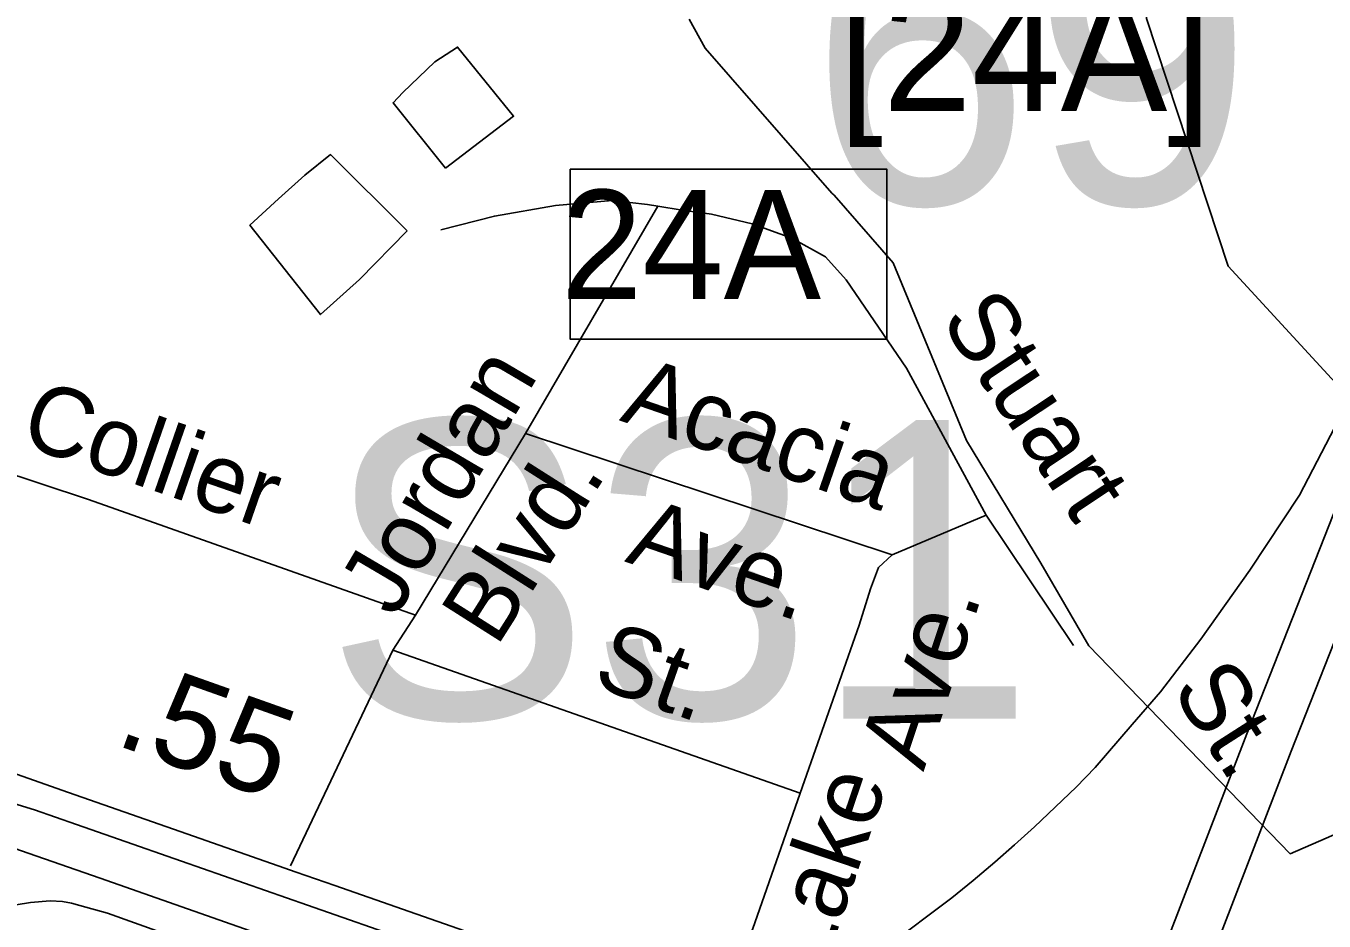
# Model space of a CAD drawing. Extents: x 2206922 to 2357709, y 510027 to 673830.
# Drawn here: x 2294112 to 2295894, y 601945 to 603174 of the extents above; entities that cross this region are included whole.
import ezdxf

# ---------------------------------------------------------------- set-up
doc = ezdxf.new("R2010")
doc.units = 0
for name, color, linetype in [('Exist Boundary Political City Limit New', 7, 'Continuous'), ('Exist Hydrographic Misc Water Feature', 7, 'Continuous'), ('Exist Hydrographic Pond Under 1500 Sq Ft', 7, 'Continuous'), ('Exist Road Non-System Type 51', 7, 'Continuous'), ('Exist Road Non-System Type 51 Label', 7, 'Continuous'), ('Exist Road Primary Interstate Divided Center Attributed', 7, 'Continuous'), ('Exist Road Primary Interstate Interchange CELL', 7, 'Continuous'), ('Exist Road Primary Interstate Ramp 1 Lane Attributed', 7, 'Continuous'), ('Exist Road Primary Interstate Shield CELL', 7, 'Continuous'), ('Exist Road Primary Interstate Structure Ovrhead Sign Number Label', 7, 'Continuous'), ('Exist Road Primary US Divided Attributed', 7, 'Continuous'), ('Exist Road Primary US Service Attributed', 7, 'Continuous'), ('Exist Road Secondary Mileage Hundredths English Label', 7, 'Continuous'), ('Exist Road Secondary Structure Standard Bridge Number Label', 7, 'Continuous'), ('Map Preparation Boundary City Limit Buffer Line', 7, 'Continuous')]:
    doc.layers.add(name, color=color, linetype=linetype)

msp = doc.modelspace()

# ---------------------------------------------------------------- linework, layer by layer
at = {"layer": 'Exist Boundary Political City Limit New'}
msp.add_lwpolyline([(2295022.2, 603183.2), (2295044.2, 603143.3), (2295218.2, 602944.2), (2295221, 602941.3), (2295302, 602848.6), (2295402.8, 602604.5), (2295504.8, 602436.2), (2295570.8, 602322.9), (2295847, 602037.3), (2296242.5, 602209.4)], dxfattribs=at)
at = {"layer": 'Exist Hydrographic Misc Water Feature'}
for points in [[(2294687.8, 602978.6), (2294781.3, 603049.7), (2294704.4, 603144.8), (2294673.1, 603124.4), (2294629, 603082.4), (2294615.7, 603068.2), (2294687.8, 602978.6)], [(2294635.1, 602892.4), (2294530.1, 602997.1), (2294494.5, 602968.8), (2294458.6, 602936.5), (2294419.4, 602900.2), (2294516.2, 602777.4), (2294569.7, 602825.7), (2294635.1, 602892.4)]]:
    msp.add_lwpolyline(points, dxfattribs=at)
at = {"layer": 'Exist Hydrographic Pond Under 1500 Sq Ft'}
msp.add_lwpolyline([(2296164.8, 602471.7), (2296013.9, 602569.8), (2295761.9, 602843.9), (2295649.9, 603183.9), (2295639.9, 603400.6), (2295722.9, 603451.4), (2295814.8, 603433.1), (2295889.8, 603359.5), (2296143.9, 602996.9), (2296302.8, 602872.3), (2296303.8, 602790.3), (2296229.8, 602696.7), (2296247.9, 602522.5), (2296164.8, 602471.7)], dxfattribs=at)
at = {"layer": 'Exist Road Non-System Type 51'}
for p, q in [((2294797.7, 602614.3), (2294979.2, 602926.3)), ((2294646.6, 602365), (2294797.7, 602614.3)), ((2295300.7, 602447.5), (2294797.7, 602614.3)), ((2295429.9, 602502.1), (2295300.7, 602447.5)), ((2295429.9, 602502.1), (2295549.9, 602323.4)), ((2294615.5, 602316.7), (2294646.6, 602365)), ((2294615.5, 602316.7), (2294475, 602020.6)), ((2295174.5, 602120.3), (2294615.5, 602316.7))]:
    msp.add_line(p, q, dxfattribs=at)
for points in [[(2294681.2, 602894), (2294755, 602912.7), (2294838.8, 602927.4), (2294916.7, 602934.2), (2294964.8, 602928.6), (2294979.2, 602926.3)], [(2294979.2, 602926.3), (2295012.8, 602921), (2295052.7, 602915.4), (2295108.8, 602901.9), (2295163, 602882.4), (2295209.3, 602856.9), (2295237.6, 602825.3), (2295320.7, 602704.1), (2295429.9, 602502.1)], [(2294646.6, 602365), (2294197.6, 602523.4), (2294068.6, 602566.4), (2294040.5, 602580.1), (2293976.5, 602610.6), (2293940.2, 602640.7), (2293919.4, 602661.5), (2293903.8, 602674), (2293889.5, 602686.6), (2293849.9, 602711.4)], [(2295300.7, 602447.5), (2295282, 602430.4), (2295271.1, 602400.8), (2295255.5, 602350.9), (2295174.5, 602120.3)], [(2294921.3, 601858.4), (2294942.6, 601852.5), (2294982.7, 601848.5), (2295035.4, 601862.1), (2295061.6, 601875.3), (2295078.1, 601890.1), (2295097.7, 601913), (2295109, 601933.2), (2295174.5, 602120.3)]]:
    msp.add_lwpolyline(points, dxfattribs=at)
at = {"layer": 'Exist Road Primary Interstate Divided Center Attributed'}
for points in [[(2298844.5, 609852.1), (2298779.6, 609757.5), (2298564.9, 609447.7), (2298280.6, 609029.8), (2298078.5, 608714.6), (2297910.7, 608420), (2297811.4, 608214.4), (2297736.1, 608043.2), (2297575.1, 607625.2), (2297438.1, 607145.6), (2297328.5, 606669.4), (2297208.7, 606052.8), (2297112.8, 605669.1), (2297040.9, 605439.5), (2296893.6, 605018.2), (2296605.9, 604305.6), (2296386.7, 603730), (2296248.2, 603378.4), (2296202.7, 603264.5), (2296044.3, 602853), (2295787.4, 602202.1), (2295553.8, 601595.1)], [(2298862.1, 609753.4), (2298618.9, 609410.6), (2298335.4, 608993.6), (2298134.7, 608680.6), (2297968.8, 608389.4), (2297871, 608186.9), (2297796.7, 608018.1), (2297637.4, 607604.4), (2297501.7, 607129.2), (2297392.7, 606655.8), (2297272.7, 606038.5), (2297176, 605651.3), (2297103.1, 605418.9), (2296955, 604995), (2296667, 604281.6), (2296448.1, 603706.8), (2296328.1, 603387.7), (2296105.3, 602828.8), (2295848.5, 602178.3), (2295615.8, 601573.6)]]:
    msp.add_lwpolyline(points, dxfattribs=at)
at = {"layer": 'Exist Road Primary Interstate Interchange CELL'}
msp.add_lwpolyline([(2294858.7, 602977), (2295293.6, 602977), (2295293.6, 602743.8), (2294858.7, 602743.8)], close=True, dxfattribs=at)
at = {"layer": 'Exist Road Primary Interstate Ramp 1 Lane Attributed'}
msp.add_lwpolyline([(2296202.4, 603263.8), (2296095.5, 603038.1), (2296009.8, 602847.8), (2295984, 602787.2), (2295942.5, 602694.8), (2295914.3, 602634.2), (2295860.1, 602529.7), (2295791.7, 602426.8), (2295724.4, 602332.1), (2295669.2, 602259.4), (2295630.3, 602214.8), (2295579.4, 602155.6), (2295553.3, 602128.8), (2295496.3, 602074.2), (2295468.5, 602049.4), (2295441.7, 602025.6), (2295411.9, 602000.5), (2295382.8, 601976.7), (2295202.3, 601841.4), (2295171.5, 601819.3), (2295126.2, 601792.5), (2295104.8, 601783.8), (2295068, 601767.5)], dxfattribs=at)
at = {"layer": 'Exist Road Primary US Divided Attributed'}
for points in [[(2294642.5, 601916.5), (2294123.5, 602097.7), (2293996.4, 602136.6), (2293913.3, 602166.3), (2293770, 602216.4), (2293699.5, 602241.1), (2293656.4, 602255.9), (2293516.4, 602305.3), (2293374.4, 602355.1), (2293297.3, 602382.1), (2293188.8, 602420.4), (2292976.3, 602496.2), (2292939.5, 602509.5), (2292754.2, 602575), (2292682.1, 602600.9), (2292537.8, 602657.1), (2292498.8, 602673.4), (2292429.6, 602703.2), (2292361.1, 602734.4), (2292323.8, 602751.5), (2292257.7, 602781.8), (2292188.2, 602814.6)], [(2292165.6, 602762.3), (2292235.7, 602729.5), (2292336, 602683.8), (2292480, 602621.6), (2292623.4, 602565.8), (2292737.6, 602522.9), (2292913.4, 602459.7), (2293227.2, 602349.5), (2293481.1, 602261.3), (2293589.8, 602222.7), (2293666.5, 602195.6), (2293955.2, 602094.8), (2294104.6, 602041.9), (2294213.6, 602003.7), (2294831.3, 601786.8), (2295037.8, 601715.6), (2295136.1, 601680.8), (2295244.3, 601641.5), (2295392.9, 601589.3), (2295463.3, 601565.7), (2295528.2, 601541.9)]]:
    msp.add_lwpolyline(points, dxfattribs=at)
at = {"layer": 'Exist Road Primary US Service Attributed'}
for points in [[(2294762.5, 601914.4), (2294628.6, 601961.2), (2294535.8, 601993.9), (2294483, 602011.8), (2294457.9, 602020.5), (2294323.6, 602067.7), (2294170.4, 602121.4), (2294059.7, 602160.3)], [(2294581.5, 601827.5), (2294223.9, 601955.7), (2294185.9, 601966.3), (2294174.2, 601969.4), (2294162.1, 601971.7), (2294145, 601972.6), (2294118.1, 601970.3), (2294061.5, 601961.4)]]:
    msp.add_lwpolyline(points, dxfattribs=at)
at = {"layer": 'Map Preparation Boundary City Limit Buffer Line'}
msp.add_lwpolyline([(2295022.2, 603183.2), (2295044.2, 603143.3), (2295218.2, 602944.2), (2295221, 602941.3), (2295302, 602848.6), (2295402.8, 602604.5), (2295504.8, 602436.2), (2295570.8, 602322.9), (2295847, 602037.3), (2296242.5, 602209.4)], dxfattribs=at)

# ---------------------------------------------------------------- texts
at = {"layer": 'Exist Road Non-System Type 51 Label'}
for s, rotation, p in [('Stuart', 303.55, (2295365.6, 602770)), ('Jordan', 59.5102, (2294618.8, 602359.4)), ('Acacia', 340.9143, (2294925.4, 602632.5)), ('Collier', 340.816, (2294100.3, 602600.6)), ('Blvd.', 57.5917, (2294757.9, 602319.8)), ('Ave.', 340.9143, (2294932.6, 602438.8)), ('Ave.', 71.6251, (2295343.7, 602149.1)), ('St.', 340.6098, (2294887.1, 602268.7)), ('St.', 302.6258, (2295682.9, 602263)), ('Lake', 71.244, (2295206.4, 601874.3))]:
    msp.add_text(s, height=95, rotation=rotation, dxfattribs=at).set_placement(p)
at = {"layer": 'Exist Road Primary Interstate Interchange CELL'}
msp.add_text('24A', height=150, dxfattribs=at).set_placement((2294846.4, 602798.7))
at = {"layer": 'Exist Road Primary Interstate Shield CELL'}
msp.add_text('[24A]', height=164.04, dxfattribs=at).set_placement((2295227.2, 603057.1))
at = {"layer": 'Exist Road Primary Interstate Structure Ovrhead Sign Number Label'}
msp.add_text('S31', height=410.1, dxfattribs=at).set_placement((2294521.2, 602222.8))
at = {"layer": 'Exist Road Secondary Mileage Hundredths English Label'}
msp.add_text('.55', height=125, rotation=340.4529, dxfattribs=at).set_placement((2294231.3, 602188))
at = {"layer": 'Exist Road Secondary Structure Standard Bridge Number Label'}
msp.add_text('69', height=410.1, dxfattribs=at).set_placement((2295186.7, 602929.3))

doc.saveas('drawing.dxf')
